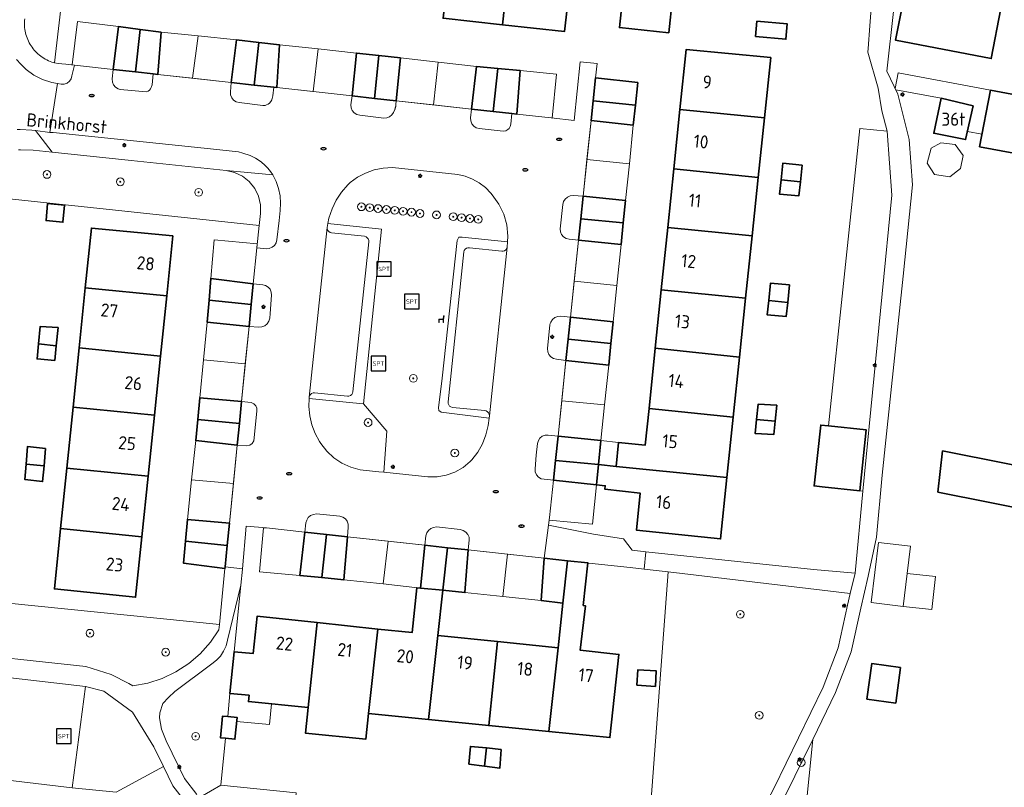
# Model space of a CAD drawing. Header units: metres. Extents: x 152610 to 160096, y 456114 to 462495.
# Tile 438 of 656: x 157599 to 157701, y 460548 to 460627. Entities that reach past the tile are written whole.
import ezdxf
from ezdxf.enums import TextEntityAlignment as Align

# ---------------------------------------------------------------- set-up
doc = ezdxf.new("R2010")
doc.units = ezdxf.units.M
doc.header["$LTSCALE"] = 0.5
doc.layers.get('0').update_dxf_attribs({"linetype": 'CONTINUOUS'})
for name, color, linetype, lineweight in [('B-PV-GR-BEPLANTING_CULTUUR_BODEMBEDEKKER-GV', 251, 'CONTINUOUS', 18), ('B-PV-GR-BEPLANTING_CULTUUR_BOSPLANTSOEN-GV', 251, 'CONTINUOUS', 18), ('B-PV-GR-BEPLANTING_CULTUUR_HEESTERS-GV', 251, 'CONTINUOUS', 18), ('B-PV-GR-BOOM-S', 251, 'CONTINUOUS', 25), ('B-PV-GR-HAAG-GV', 251, 'CONTINUOUS', 13), ('B-PV-IE-MEUBILAIR-S', 251, 'CONTINUOUS', 25), ('B-PV-IE-MEUBILAIR_WEGMEUBILAIR-S', 251, 'CONTINUOUS', 25), ('B-PV-OG-BEBOUWING-GV', 6, 'CONTINUOUS', 35), ('B-PV-OG-BEBOUWING-T18', 1, 'CONTINUOUS', 18), ('B-PV-OG-BEBOUWING_LUIFEL-GV', 251, 'CONTINUOUS', 18), ('B-PV-OG-BEBOUWING_OVERBOUWING-GV', 251, 'CONTINUOUS', 18), ('B-PV-OG-BEBOUWING_SCHUUR-GV', 251, 'CONTINUOUS', 18), ('B-PV-OG-TERREIN_BEGROEID-GV', 251, 'CONTINUOUS', 18), ('B-PV-OG-TOPOGRAFIE-T18', 1, 'CONTINUOUS', 18), ('B-PV-VH-GESLOTENVERHARDING_ASFALT-GV', 251, 'CONTINUOUS', 18), ('B-PV-VH-ONVERHARD_ZAND-GV', 251, 'CONTINUOUS', 18), ('B-PV-VH-OPENVERHARDING_BETONSTRAATSTEEN-GV', 251, 'CONTINUOUS', 18), ('B-PV-VH-OPENVERHARDING_TEGEL-GV', 251, 'CONTINUOUS', 18)]:
    doc.layers.add(name, color=color, linetype=linetype, lineweight=lineweight)
doc.styles.add('NLCS-ISO', font='NLCS-ISO.ttf')
doc.styles.add('NLCS-ISO-M750-T18', font='NLCS-ISO.ttf', dxfattribs={"height": 1.35})

# ---------------------------------------------------------------- blocks, each defined once
blk = doc.blocks.new('SIE-MEUBILAIR_PAAL_LICHTMAST-SO')
for points in [[(-0.62, 0), (-1, 0)], [(-0.71, 0.71), (-0.44, 0.44)], [(0, 1), (0, 0.62)], [(0.44, 0.44), (0.71, 0.71)], [(1, 0), (0.62, 0)], [(-0.71, -0.71), (-0.44, -0.44)], [(0, -0.62), (0, -1)], [(0.44, -0.44), (0.71, -0.71)]]:
    blk.add_lwpolyline(points)
blk.add_circle((0, 0), 0.5)
blk = doc.blocks.new('SIE-MEUBILAIR_PUT_RIOOLPUT-SO')
blk.add_ellipse((0, 0), major_axis=(1.25, 0), ratio=0.54)
at = {"style": 'NLCS-ISO'}
blk.add_text('ri', height=0.75, dxfattribs=at).set_placement((-0.04, 0.07), align=Align.MIDDLE_CENTER)
blk = doc.blocks.new('SIE-WEG_SPEELTOESTEL-SO')
at = {"flags": 128}
blk.add_lwpolyline([(-3.75, -3.75), (3.75, -3.75), (3.75, 3.75), (-3.75, 3.75)], close=True, dxfattribs=at)
at = {"style": 'NLCS-ISO'}
blk.add_text('SPT', height=2.25, dxfattribs=at).set_placement((0, 0), align=Align.MIDDLE_CENTER)
blk = doc.blocks.new('SIE-WEG_ZITBANK-SO')
at = {"color": 0, "linetype": 'ByBlock', "lineweight": 18}
blk.add_lwpolyline([(-0.91, -1.63), (-0.91, -0.2), (1.09, -0.2), (1.09, -1.63), (1.29, -1.63), (1.29, -0.21), (1.54, 1.78), (1.33, 1.78), (1.11, 0), (-1.11, 0), (-1.11, -1.63)], close=True, dxfattribs=at)
blk = doc.blocks.new('SGR-BOOM_GBKN-SO')
at = {"linetype": 'ByBlock', "lineweight": 18}
h = blk.add_hatch(color=0, dxfattribs=at)
h.dxf.hatch_style = 1
edge = h.paths.add_edge_path()
edge.add_arc((0, 0), 0.25, 0, 360)
at = {"color": 0, "linetype": 'ByBlock', "lineweight": 18}
for radius in [2, 0.25]:
    blk.add_circle((0, 0), radius, dxfattribs=at)
at = {"color": 0, "linetype": 'ByBlock', "lineweight": 18, "style": 'NLCS-ISO'}
blk.add_attdef('SOORT', (2.5, 0), '', height=1.5, dxfattribs=at)

msp = doc.modelspace()

# ---------------------------------------------------------------- linework, layer by layer
at = {"layer": 'B-PV-GR-BEPLANTING_CULTUUR_BODEMBEDEKKER-GV', "flags": 128}
for points in [[(157611.393, 460621.884), (157609.086, 460622.139), (157608.981, 460621.159), (157608.996, 460620.84), (157609.112, 460620.544), (157609.316, 460620.299), (157609.588, 460620.133), (157609.796, 460620.086), (157612.515, 460619.82), (157612.699, 460619.918), (157612.806, 460620.003), (157612.915, 460620.134), (157613.002, 460620.275), (157613.085, 460620.551), (157613.206, 460621.684)], [(157623.629, 460620.531), (157621.25, 460620.794), (157621.165, 460619.826), (157621.187, 460619.516), (157621.301, 460619.227), (157621.496, 460618.985), (157621.755, 460618.814), (157622.053, 460618.727), (157624.518, 460618.423), (157624.742, 460618.436), (157624.891, 460618.484), (157625.049, 460618.567), (157625.193, 460618.675), (157625.322, 460618.828), (157625.434, 460619.002), (157625.533, 460619.406), (157625.637, 460620.309)], [(157636.003, 460619.163), (157633.707, 460619.417), (157633.584, 460618.5), (157633.605, 460618.189), (157633.721, 460617.899), (157633.922, 460617.66), (157634.187, 460617.496), (157634.49, 460617.422), (157636.965, 460617.134), (157637.277, 460617.145), (157637.57, 460617.254), (157637.814, 460617.449), (157637.985, 460617.71), (157638.098, 460617.998), (157638.102, 460618.006), (157638.112, 460618.03), (157638.122, 460618.054), (157638.131, 460618.079), (157638.139, 460618.104), (157638.148, 460618.128), (157638.156, 460618.153), (157638.163, 460618.178), (157638.17, 460618.203), (157638.177, 460618.229), (157638.183, 460618.254), (157638.189, 460618.279), (157638.194, 460618.305), (157638.199, 460618.331), (157638.203, 460618.356), (157638.207, 460618.382), (157638.21, 460618.408), (157638.214, 460618.434), (157638.216, 460618.46), (157638.218, 460618.486), (157638.22, 460618.512), (157638.221, 460618.538), (157638.258, 460618.914)], [(157648.241, 460617.808), (157646.014, 460618.055), (157645.921, 460617.156), (157645.933, 460616.842), (157646.044, 460616.549), (157646.241, 460616.306), (157646.506, 460616.139), (157646.81, 460616.064), (157649.291, 460615.772), (157649.557, 460615.823), (157649.747, 460615.945), (157649.886, 460616.066), (157649.994, 460616.247), (157650.079, 460616.516), (157650.172, 460617.594)], [(157657.526, 460609.082), (157656.486, 460609.144), (157656.182, 460609.11), (157655.903, 460608.987), (157655.672, 460608.786), (157655.513, 460608.525), (157655.438, 460608.229), (157655.157, 460605.736), (157655.188, 460605.426), (157655.309, 460605.139), (157655.509, 460604.901), (157655.772, 460604.733), (157656.072, 460604.65), (157657.052, 460604.561), (157657.283, 460606.763)], [(157624.494, 460599.959), (157623.519, 460600.059), (157623.307, 460597.927), (157623.083, 460595.674), (157624.088, 460595.604), (157624.404, 460595.627), (157624.699, 460595.743), (157624.947, 460595.941), (157625.125, 460596.204), (157625.217, 460596.507), (157625.261, 460597.005), (157625.402, 460598.889), (157625.372, 460599.2), (157625.25, 460599.488), (157625.049, 460599.727), (157624.786, 460599.896)], [(157656.219, 460596.613), (157655.219, 460596.707), (157654.905, 460596.691), (157654.612, 460596.578), (157654.37, 460596.379), (157654.201, 460596.114), (157654.125, 460595.98), (157654.107, 460595.841), (157653.856, 460593.377), (157653.881, 460593.064), (157654.003, 460592.774), (157654.208, 460592.536), (157654.478, 460592.374), (157654.784, 460592.303), (157655.752, 460592.155), (157655.982, 460594.355)], [(157622.086, 460585.652), (157621.867, 460583.443), (157622.851, 460583.365), (157623.182, 460583.432), (157623.405, 460583.612), (157623.561, 460583.877), (157623.626, 460584.192), (157623.902, 460586.956), (157623.87, 460587.245), (157623.785, 460587.487), (157623.589, 460587.68), (157623.308, 460587.84), (157622.312, 460587.926)], [(157633.77, 460587.797), (157629.293, 460588.256), (157629.254, 460587.418), (157629.34, 460586.468), (157629.552, 460585.538), (157629.888, 460584.646), (157630.341, 460583.806), (157630.488, 460583.603), (157631.093, 460582.807), (157631.82, 460582.122), (157632.651, 460581.567), (157633.562, 460581.156), (157634.528, 460580.901), (157636.475, 460580.694), (157636.962, 460580.644), (157637.279, 460584.866), (157634.899, 460587.681)], [(157654.934, 460584.366), (157653.909, 460584.478), (157653.602, 460584.461), (157653.315, 460584.351), (157653.076, 460584.159), (157652.907, 460583.902), (157652.825, 460583.606), (157652.695, 460582.415), (157652.572, 460580.991), (157652.591, 460580.672), (157652.712, 460580.377), (157652.922, 460580.137), (157653.198, 460579.978), (157653.511, 460579.916), (157654.457, 460579.818), (157654.672, 460581.866)], [(157632.46, 460576.123), (157630.035, 460576.357), (157629.721, 460576.3), (157629.433, 460576.183), (157629.193, 460575.984), (157629.025, 460575.722), (157628.943, 460575.421), (157628.85, 460574.471), (157631.055, 460574.232), (157633.219, 460573.997), (157633.319, 460575.001), (157633.309, 460575.313), (157633.204, 460575.606), (157633.015, 460575.854), (157632.759, 460576.032)], [(157644.864, 460574.734), (157642.422, 460575.013), (157642.106, 460574.953), (157641.815, 460574.843), (157641.572, 460574.649), (157641.4, 460574.39), (157641.315, 460574.09), (157641.22, 460573.126), (157643.534, 460572.875), (157645.68, 460572.642), (157645.79, 460573.631), (157645.767, 460573.948), (157645.647, 460574.243), (157645.442, 460574.487), (157645.173, 460574.656)]]:
    msp.add_lwpolyline(points, close=True, dxfattribs=at)
at = {"layer": 'B-PV-GR-BEPLANTING_CULTUUR_BOSPLANTSOEN-GV', "flags": 128}
for points in [[(157688.853, 460615.792), (157686.055, 460616.067), (157682.834, 460585.419), (157686.71, 460585.001), (157686.035, 460578.738), (157686.373, 460578.701), (157689.339, 460609.191)], [(157685.056, 460568.148), (157666.289, 460570.382), (157664.251, 460543.304), (157674.167, 460542.378), (157677.179, 460548.068), (157682.257, 460558.51), (157683.798, 460562.564), (157684.775, 460566.951)], [(157594.867, 460567.486), (157592.878, 460567.686), (157592.07, 460567.402), (157591.561, 460562.23), (157606.27, 460560.643), (157608.873, 460559.826), (157610.683, 460558.884), (157611.092, 460558.659), (157612.638, 460558.93), (157614.134, 460559.404), (157615.552, 460560.075), (157616.869, 460560.929), (157618.059, 460561.951), (157619.102, 460563.124), (157619.979, 460564.425), (157620.031, 460564.951)], [(157678.595, 460527.253), (157681.191, 460553.118), (157678.427, 460547.435), (157673.538, 460538.198), (157672.398, 460537.341), (157671.626, 460536.135), (157671.433, 460535.573), (157671.238, 460534.815), (157670.754, 460529.015), (157670.994, 460528.14), (157672.204, 460527.063), (157678.435, 460526.238)], [(157614.269, 460550.325), (157609.369, 460547.689), (157604.847, 460548.135), (157584.903, 460550.509), (157575.13, 460551.37), (157571.963, 460544.792), (157574.117, 460544.564), (157618.729, 460540.178), (157619.155, 460544.283), (157625.274, 460542.741), (157624.937, 460539.568), (157639.698, 460538.116), (157640.002, 460540.303), (157633.141, 460541.94), (157620.809, 460544.229), (157618.137, 460545.282), (157616.683, 460546.478), (157615.231, 460548.351)], [(157627.637, 460544.386), (157627.95, 460547.632), (157620.172, 460548.397), (157618.054, 460547.163), (157618.856, 460546.503), (157621.197, 460545.581)]]:
    msp.add_lwpolyline(points, close=True, dxfattribs=at)
msp.add_lwpolyline([(157618.054, 460547.163), (157620.172, 460548.397), (157620.656, 460553.234), (157620.129, 460553.286), (157620.352, 460555.533), (157620.881, 460555.48), (157621.118, 460557.848), (157621.548, 460562.149), (157621.69, 460563.565), (157622.234, 460569.005), (157620.87, 460563.355), (157620.714, 460562.771), (157620.466, 460562.219), (157620.131, 460561.714), (157619.719, 460561.271), (157619.241, 460560.901), (157615.425, 460558.042), (157614.77, 460557.433), (157614.184, 460556.834), (157613.897, 460555.845), (157613.839, 460555.335), (157614.054, 460554.163), (157614.536, 460552.975), (157616.426, 460549.095), (157617.693, 460547.46)], dxfattribs=at)
at = {"layer": 'B-PV-GR-BEPLANTING_CULTUUR_HEESTERS-GV', "flags": 128}
msp.add_lwpolyline([(157599.961, 460627.366), (157599.943, 460627.184), (157599.933, 460627.001), (157599.931, 460626.818), (157599.937, 460626.635), (157599.95, 460626.452), (157599.972, 460626.27), (157600.002, 460626.09), (157600.04, 460625.911), (157600.085, 460625.733), (157600.139, 460625.558), (157600.199, 460625.385), (157600.268, 460625.215), (157600.343, 460625.048), (157600.426, 460624.885), (157600.516, 460624.725), (157600.613, 460624.57), (157600.716, 460624.419), (157600.826, 460624.272), (157600.942, 460624.131), (157601.065, 460623.994), (157601.193, 460623.863), (157601.327, 460623.738), (157601.466, 460623.619), (157601.61, 460623.506), (157601.759, 460623.4), (157601.913, 460623.3), (157602.07, 460623.207), (157602.232, 460623.12), (157602.397, 460623.041), (157602.565, 460622.969), (157602.737, 460622.905), (157602.911, 460622.848), (157603.046, 460622.81), (157603.684, 460628.429)], dxfattribs=at)
at = {"layer": 'B-PV-GR-HAAG-GV', "flags": 128}
for points in [[(157636.755, 460605.693), (157631.208, 460606.27), (157631.123, 460605.861), (157631.145, 460605.703), (157631.209, 460605.558), (157631.309, 460605.435), (157631.44, 460605.345), (157631.59, 460605.293), (157635, 460604.962), (157635.148, 460604.904), (157635.274, 460604.806), (157635.367, 460604.676), (157635.419, 460604.525), (157635.426, 460604.365), (157633.798, 460588.939), (157633.754, 460588.784), (157633.664, 460588.649), (157633.538, 460588.548), (157633.387, 460588.49), (157633.225, 460588.481), (157629.838, 460588.837), (157629.68, 460588.827), (157629.533, 460588.767), (157629.412, 460588.663), (157629.331, 460588.526), (157629.298, 460588.371), (157629.293, 460588.256), (157633.77, 460587.797), (157634.899, 460587.681)], [(157645.058, 460604.867), (157644.72, 460604.876), (157644.552, 460604.535), (157642.985, 460590.35), (157642.629, 460587.267), (157642.653, 460587.021), (157642.878, 460586.845), (157647.832, 460586.23), (157647.856, 460586.457), (157647.835, 460586.613), (157647.769, 460586.757), (157647.665, 460586.875), (157647.53, 460586.957), (157647.377, 460586.997), (157644.043, 460587.331), (157643.892, 460587.372), (157643.761, 460587.459), (157643.663, 460587.582), (157643.608, 460587.728), (157643.6, 460587.885), (157645.221, 460603.335), (157645.271, 460603.488), (157645.364, 460603.618), (157645.493, 460603.715), (157645.644, 460603.768), (157645.805, 460603.773), (157649.126, 460603.407), (157649.277, 460603.416), (157649.419, 460603.468), (157649.54, 460603.558), (157649.629, 460603.68), (157649.679, 460603.823), (157649.72, 460604.37)]]:
    msp.add_lwpolyline(points, close=True, dxfattribs=at)
at = {"layer": 'B-PV-OG-BEBOUWING-GV', "flags": 128}
for points in [[(157650.14, 460635.295), (157644.028, 460635.96), (157643.084, 460627.415), (157649.212, 460626.751)], [(157656.539, 460634.599), (157650.14, 460635.295), (157649.212, 460626.751), (157655.617, 460626.058), (157655.873, 460628.429)], [(157700.051, 460629.596), (157690.929, 460631.356), (157690.888, 460631.141), (157690.368, 460628.429), (157689.74, 460625.15), (157699.601, 460623.26), (157700.591, 460628.429), (157700.829, 460629.67), (157700.089, 460629.791)], [(157666.363, 460625.917), (157666.739, 460629.504), (157661.645, 460630.038), (157661.269, 460626.45)], [(157611.861, 460626.253), (157609.616, 460626.547), (157609.086, 460622.139), (157611.393, 460621.884)], [(157675.444, 460627.112), (157675.298, 460625.537), (157678.426, 460625.247), (157678.572, 460626.822)], [(157611.393, 460621.884), (157613.206, 460621.684), (157613.694, 460621.63), (157614.009, 460625.972), (157611.861, 460626.253)], [(157624.105, 460624.928), (157621.78, 460625.19), (157621.25, 460620.794), (157623.629, 460620.531)], [(157625.939, 460620.276), (157626.222, 460624.69), (157624.105, 460624.928), (157623.629, 460620.531), (157625.637, 460620.309)], [(157636.459, 460623.569), (157634.156, 460623.822), (157633.707, 460619.417), (157636.003, 460619.163)], [(157638.698, 460623.322), (157636.459, 460623.569), (157636.003, 460619.163), (157638.258, 460618.914)], [(157676.857, 460623.38), (157668.145, 460624.187), (157667.506, 460618.014), (157676.208, 460617.15)], [(157648.722, 460622.241), (157646.532, 460622.441), (157646.014, 460618.055), (157648.241, 460617.808)], [(157650.691, 460617.537), (157651.049, 460622.029), (157648.722, 460622.241), (157648.241, 460617.808), (157650.172, 460617.594)], [(157663.149, 460620.804), (157658.801, 460621.26), (157658.554, 460618.904), (157662.91, 460618.471)], [(157706.651, 460618.676), (157699.507, 460620.002), (157698.393, 460614.177), (157705.457, 460612.846)], [(157662.91, 460618.471), (157658.554, 460618.904), (157658.341, 460616.865), (157662.698, 460616.409)], [(157697.742, 460618.399), (157694.435, 460619.165), (157693.668, 460615.559), (157696.95, 460614.918)], [(157676.208, 460617.15), (157667.506, 460618.014), (157666.875, 460611.918), (157675.57, 460611.014)], [(157680.103, 460612.288), (157678.105, 460612.481), (157677.931, 460610.768), (157679.921, 460610.562)], [(157675.57, 460611.014), (157666.875, 460611.918), (157666.248, 460605.86), (157674.942, 460604.985)], [(157679.921, 460610.562), (157677.931, 460610.768), (157677.78, 460609.291), (157679.77, 460609.136)], [(157661.899, 460608.625), (157657.526, 460609.082), (157657.283, 460606.763), (157661.663, 460606.322)], [(157602.321, 460608.314), (157602.157, 460606.566), (157603.894, 460606.402), (157604.058, 460608.15)], [(157661.663, 460606.322), (157657.283, 460606.763), (157657.052, 460604.561), (157661.435, 460604.102)], [(157615.244, 460605.014), (157606.836, 460605.792), (157606.204, 460599.644), (157614.601, 460598.801)], [(157674.942, 460604.985), (157666.248, 460605.86), (157665.584, 460599.444), (157674.275, 460598.578)], [(157623.519, 460600.059), (157619.132, 460600.608), (157618.957, 460598.364), (157623.307, 460597.927)], [(157678.798, 460599.94), (157676.846, 460600.137), (157676.663, 460598.34), (157678.609, 460598.146)], [(157614.601, 460598.801), (157606.204, 460599.644), (157605.567, 460593.445), (157613.959, 460592.606)], [(157674.275, 460598.578), (157665.584, 460599.444), (157664.96, 460593.417), (157673.643, 460592.51)], [(157623.307, 460597.927), (157618.957, 460598.364), (157618.78, 460596.09), (157623.083, 460595.674)], [(157678.609, 460598.146), (157676.663, 460598.34), (157676.511, 460596.85), (157678.456, 460596.697)], [(157660.619, 460596.152), (157656.219, 460596.613), (157655.982, 460594.355), (157660.387, 460593.895)], [(157603.413, 460595.553), (157601.536, 460595.642), (157601.372, 460593.865), (157603.215, 460593.68)], [(157603.215, 460593.68), (157601.372, 460593.865), (157601.228, 460592.313), (157603.055, 460592.161)], [(157660.387, 460593.895), (157655.982, 460594.355), (157655.752, 460592.155), (157660.161, 460591.692)], [(157613.959, 460592.606), (157605.567, 460593.445), (157604.941, 460587.352), (157613.329, 460586.521)], [(157673.643, 460592.51), (157664.96, 460593.417), (157664.317, 460587.198), (157673, 460586.328)], [(157622.312, 460587.926), (157617.995, 460588.318), (157617.791, 460586.078), (157622.086, 460585.652)], [(157613.329, 460586.521), (157604.941, 460587.352), (157604.295, 460581.065), (157612.678, 460580.238)], [(157672.353, 460580.11), (157673, 460586.328), (157664.317, 460587.198), (157663.928, 460583.447), (157661.174, 460583.721), (157660.919, 460581.246), (157663.672, 460580.972)], [(157677.49, 460587.569), (157675.574, 460587.674), (157675.412, 460586.087), (157677.314, 460585.896)], [(157622.086, 460585.652), (157617.791, 460586.078), (157617.593, 460583.913), (157621.867, 460583.443)], [(157677.314, 460585.896), (157675.412, 460586.087), (157675.263, 460584.626), (157677.169, 460584.525)], [(157682.175, 460579.155), (157686.035, 460578.738), (157686.71, 460585.001), (157682.834, 460585.419), (157682.014, 460585.508), (157681.339, 460579.245)], [(157659.361, 460583.901), (157654.934, 460584.366), (157654.672, 460581.866), (157659.106, 460581.426)], [(157602.102, 460583.074), (157600.25, 460583.301), (157600.106, 460581.478), (157601.947, 460581.296)], [(157708.199, 460580.151), (157694.578, 460582.849), (157694.091, 460578.606), (157704.811, 460576.478), (157707.366, 460575.971), (157707.703, 460577.702), (157707.785, 460578.074)], [(157659.106, 460581.426), (157654.672, 460581.866), (157654.457, 460579.818), (157658.893, 460579.352)], [(157601.947, 460581.296), (157600.106, 460581.478), (157599.98, 460579.885), (157601.807, 460579.683)], [(157612.678, 460580.238), (157604.295, 460581.065), (157603.657, 460574.86), (157612.032, 460573.998)], [(157663.672, 460580.972), (157660.919, 460581.246), (157659.106, 460581.426), (157658.893, 460579.352), (157659.805, 460579.26), (157659.765, 460578.886), (157663.414, 460578.478), (157663.021, 460574.681), (157671.694, 460573.783), (157672.353, 460580.11)], [(157621.07, 460575.413), (157616.735, 460575.79), (157616.535, 460573.535), (157620.839, 460573.092)], [(157612.032, 460573.998), (157603.657, 460574.86), (157603.016, 460568.619), (157611.387, 460567.766)], [(157620.839, 460573.092), (157616.535, 460573.535), (157616.334, 460571.272), (157620.603, 460570.725), (157620.619, 460570.884)], [(157631.055, 460574.232), (157628.85, 460574.471), (157628.32, 460569.996), (157630.585, 460569.786)], [(157633.219, 460573.997), (157631.055, 460574.232), (157630.585, 460569.786), (157632.863, 460569.575)], [(157643.534, 460572.875), (157641.22, 460573.126), (157640.775, 460568.714), (157643.054, 460568.485)], [(157645.68, 460572.642), (157643.534, 460572.875), (157643.054, 460568.485), (157645.332, 460568.256)], [(157655.918, 460571.53), (157653.523, 460571.79), (157653.194, 460567.444), (157655.443, 460567.172)], [(157654.939, 460562.541), (157654.002, 460553.935), (157660.28, 460553.31), (157661.207, 460561.882), (157657.228, 460562.3), (157657.762, 460566.893), (157657.543, 460566.918), (157658.021, 460571.301), (157655.918, 460571.53), (157655.443, 460567.172)], [(157643.054, 460568.485), (157640.775, 460568.714), (157640.377, 460568.754), (157639.89, 460564.124), (157636.359, 460564.495), (157635.403, 460555.786), (157641.6, 460555.169), (157642.547, 460563.844)], [(157623.08, 460557.676), (157623.013, 460557.019), (157629.171, 460556.406), (157630.096, 460565.153), (157623.914, 460565.803), (157623.521, 460561.976), (157621.548, 460562.149), (157621.118, 460557.848)], [(157635.403, 460555.786), (157636.359, 460564.495), (157630.096, 460565.153), (157629.171, 460556.406), (157628.893, 460553.774), (157635.125, 460553.154)], [(157648.683, 460563.199), (157642.547, 460563.844), (157641.6, 460555.169), (157647.793, 460554.553)], [(157654.939, 460562.541), (157648.683, 460563.199), (157647.793, 460554.553), (157654.002, 460553.935)], [(157690.253, 460560.528), (157687.281, 460560.937), (157686.777, 460557.271), (157689.749, 460556.863)], [(157663.072, 460558.707), (157664.967, 460558.59), (157665.065, 460560.181), (157663.17, 460560.299)], [(157620.881, 460555.48), (157620.352, 460555.533), (157620.129, 460553.286), (157620.656, 460553.234), (157621.623, 460553.138), (157621.846, 460555.384)], [(157647.555, 460552.24), (157645.91, 460552.404), (157645.745, 460550.577), (157647.362, 460550.357)], [(157649.089, 460552.087), (157647.555, 460552.24), (157647.362, 460550.357), (157648.926, 460550.145)]]:
    msp.add_lwpolyline(points, close=True, dxfattribs=at)
at = {"layer": 'B-PV-OG-BEBOUWING_LUIFEL-GV', "flags": 128}
msp.add_lwpolyline([(157659.106, 460581.426), (157660.919, 460581.246), (157661.174, 460583.721), (157659.361, 460583.901)], close=True, dxfattribs=at)
at = {"layer": 'B-PV-OG-BEBOUWING_OVERBOUWING-GV', "flags": 128}
for points in [[(157609.616, 460626.547), (157605.388, 460627.064), (157604.843, 460622.6), (157605.077, 460622.574), (157609.086, 460622.139)], [(157617.249, 460621.237), (157617.853, 460625.585), (157614.009, 460625.972), (157613.694, 460621.63)], [(157621.78, 460625.19), (157617.853, 460625.585), (157617.249, 460621.237), (157621.25, 460620.794)], [(157629.697, 460619.86), (157630.224, 460624.252), (157626.222, 460624.69), (157625.939, 460620.276)], [(157634.156, 460623.822), (157630.224, 460624.252), (157629.697, 460619.86), (157633.707, 460619.417)], [(157642.11, 460618.487), (157642.59, 460622.884), (157638.698, 460623.322), (157638.258, 460618.914)], [(157646.532, 460622.441), (157642.59, 460622.884), (157642.11, 460618.487), (157646.014, 460618.055)], [(157654.784, 460621.646), (157651.049, 460622.029), (157650.691, 460617.537), (157654.214, 460617.146), (157654.322, 460617.134)], [(157657.922, 460612.859), (157662.287, 460612.4), (157662.698, 460616.409), (157658.341, 460616.865)], [(157662.287, 460612.4), (157657.922, 460612.859), (157657.526, 460609.082), (157661.899, 460608.625)], [(157623.922, 460604.178), (157619.483, 460604.571), (157619.132, 460600.608), (157623.519, 460600.059), (157623.876, 460603.767)], [(157656.609, 460600.336), (157661.004, 460599.899), (157661.435, 460604.102), (157657.052, 460604.561)], [(157661.004, 460599.899), (157656.609, 460600.336), (157656.219, 460596.613), (157660.619, 460596.152)], [(157618.388, 460592.209), (157622.7, 460591.823), (157623.083, 460595.674), (157618.78, 460596.09)], [(157622.7, 460591.823), (157618.388, 460592.209), (157617.995, 460588.318), (157622.312, 460587.926)], [(157655.315, 460587.998), (157659.741, 460587.605), (157660.161, 460591.692), (157655.752, 460592.155)], [(157659.741, 460587.605), (157655.315, 460587.998), (157654.934, 460584.366), (157659.361, 460583.901)], [(157617.164, 460579.855), (157621.474, 460579.488), (157621.867, 460583.443), (157617.593, 460583.913)], [(157621.474, 460579.488), (157617.164, 460579.855), (157616.735, 460575.79), (157621.07, 460575.413)], [(157658.893, 460579.352), (157654.457, 460579.818), (157654.055, 460575.991), (157654.021, 460575.72), (157658.498, 460575.285)], [(157624.872, 460574.904), (157624.582, 460574.932), (157624.149, 460570.394), (157628.32, 460569.996), (157628.85, 460574.471)], [(157636.901, 460569.136), (157637.416, 460573.54), (157633.219, 460573.997), (157632.863, 460569.575)], [(157641.22, 460573.126), (157637.416, 460573.54), (157636.901, 460569.136), (157640.775, 460568.714)], [(157649.229, 460567.854), (157649.738, 460572.201), (157645.68, 460572.642), (157645.332, 460568.256)], [(157653.523, 460571.79), (157649.738, 460572.201), (157649.229, 460567.854), (157653.194, 460567.444)], [(157693.855, 460569.895), (157690.938, 460570.221), (157690.524, 460566.823), (157693.475, 460566.494)], [(157623.08, 460557.676), (157621.118, 460557.848), (157620.881, 460555.48), (157621.846, 460555.384), (157621.805, 460554.968), (157625.177, 460554.644), (157625.382, 460556.783), (157623.013, 460557.019)]]:
    msp.add_lwpolyline(points, close=True, dxfattribs=at)
at = {"layer": 'B-PV-OG-BEBOUWING_SCHUUR-GV', "flags": 128}
for points in [[(157699.507, 460620.002), (157689.993, 460621.802), (157689.69, 460620.187), (157689.763, 460620.035), (157694.435, 460619.165), (157697.742, 460618.399), (157697.141, 460615.76), (157698.641, 460615.474)], [(157695.87, 460614.397), (157694.412, 460614.596), (157693.415, 460614.031), (157692.982, 460612.478), (157693.759, 460611.326), (157695.319, 460611.073), (157696.439, 460611.92), (157696.709, 460613.285)], [(157690.524, 460566.823), (157690.938, 460570.221), (157691.277, 460573.013), (157687.978, 460573.415), (157687.224, 460567.224)]]:
    msp.add_lwpolyline(points, close=True, dxfattribs=at)
at = {"layer": 'B-PV-OG-TERREIN_BEGROEID-GV', "flags": 128}
msp.add_lwpolyline([(157597.052, 460608.939), (157624.133, 460606.063), (157624.272, 460607.305), (157624.265, 460608.202), (157624.059, 460609.076), (157623.665, 460609.882), (157623.102, 460610.582), (157622.399, 460611.139), (157621.589, 460611.526), (157620.714, 460611.725), (157610.93, 460612.771), (157602.788, 460613.615), (157600.815, 460613.82), (157599.54, 460613.845), (157599.327, 460613.846)], dxfattribs=at)
for points in [[(157644.596, 460611.312), (157637.856, 460612.038), (157636.915, 460611.978), (157635.991, 460611.787), (157635.103, 460611.47), (157634.267, 460611.032), (157633.5, 460610.483), (157633.439, 460610.423), (157633.264, 460610.261), (157632.623, 460609.501), (157632.081, 460608.668), (157631.647, 460607.774), (157631.325, 460606.834), (157631.208, 460606.27), (157636.755, 460605.693), (157634.899, 460587.681), (157637.279, 460584.866), (157636.962, 460580.644), (157641.506, 460580.18), (157642.466, 460580.175), (157643.411, 460580.339), (157644.313, 460580.666), (157645.144, 460581.148), (157645.877, 460581.767), (157646.058, 460581.913), (157646.657, 460582.708), (157647.144, 460583.576), (157647.51, 460584.501), (157647.749, 460585.467), (157647.832, 460586.23), (157642.878, 460586.845), (157642.653, 460587.021), (157642.629, 460587.267), (157642.985, 460590.35), (157644.552, 460604.535), (157644.72, 460604.876), (157645.058, 460604.867), (157649.72, 460604.37), (157649.766, 460604.975), (157649.651, 460606.125), (157649.338, 460607.237), (157648.836, 460608.278), (157648.162, 460609.216), (157648.011, 460609.398), (157647.45, 460609.966), (157646.815, 460610.45), (157646.118, 460610.84), (157645.374, 460611.129)], [(157608.109, 460558.089), (157606.221, 460558.585), (157604.847, 460548.135), (157609.369, 460547.689), (157614.269, 460550.325), (157613.277, 460552.362), (157611.067, 460555.928)]]:
    msp.add_lwpolyline(points, close=True, dxfattribs=at)
at = {"layer": 'B-PV-VH-GESLOTENVERHARDING_ASFALT-GV', "flags": 128}
msp.add_lwpolyline([(157599.173, 460615.954), (157599.502, 460615.967), (157600.709, 460615.877), (157601.053, 460615.835), (157602.549, 460615.653), (157603.331, 460620.68), (157602.739, 460620.782), (157601.792, 460621.098), (157600.905, 460621.554), (157600.098, 460622.14), (157599.559, 460622.673), (157599.112, 460623.159)], dxfattribs=at)
for points in [[(157653.954, 460575.192), (157654.055, 460575.991), (157654.457, 460579.818), (157653.511, 460579.916), (157653.198, 460579.978), (157652.922, 460580.137), (157652.712, 460580.377), (157652.591, 460580.672), (157652.572, 460580.991), (157652.695, 460582.415), (157652.825, 460583.606), (157652.907, 460583.902), (157653.076, 460584.159), (157653.315, 460584.351), (157653.602, 460584.461), (157653.909, 460584.478), (157654.934, 460584.366), (157655.752, 460592.155), (157654.784, 460592.303), (157654.478, 460592.374), (157654.208, 460592.536), (157654.003, 460592.774), (157653.881, 460593.064), (157653.856, 460593.377), (157654.107, 460595.841), (157654.125, 460595.98), (157654.201, 460596.114), (157654.37, 460596.379), (157654.612, 460596.578), (157654.905, 460596.691), (157655.219, 460596.707), (157656.219, 460596.613), (157657.052, 460604.561), (157656.072, 460604.65), (157655.772, 460604.733), (157655.509, 460604.901), (157655.309, 460605.139), (157655.188, 460605.426), (157655.157, 460605.736), (157655.438, 460608.229), (157655.513, 460608.525), (157655.672, 460608.786), (157655.903, 460608.987), (157656.182, 460609.11), (157656.486, 460609.144), (157657.526, 460609.082), (157658.341, 460616.865), (157658.554, 460618.904), (157658.801, 460621.26), (157658.957, 460622.752), (157657.231, 460622.933), (157656.591, 460616.882), (157654.214, 460617.146), (157650.691, 460617.537), (157650.172, 460617.594), (157650.079, 460616.516), (157649.994, 460616.247), (157649.886, 460616.066), (157649.747, 460615.945), (157649.557, 460615.823), (157649.291, 460615.772), (157646.81, 460616.064), (157646.506, 460616.139), (157646.241, 460616.306), (157646.044, 460616.549), (157645.933, 460616.842), (157645.921, 460617.156), (157646.014, 460618.055), (157638.258, 460618.914), (157638.221, 460618.538), (157638.22, 460618.512), (157638.218, 460618.486), (157638.216, 460618.46), (157638.214, 460618.434), (157638.21, 460618.408), (157638.207, 460618.382), (157638.203, 460618.356), (157638.199, 460618.331), (157638.194, 460618.305), (157638.189, 460618.279), (157638.183, 460618.254), (157638.177, 460618.229), (157638.17, 460618.203), (157638.163, 460618.178), (157638.156, 460618.153), (157638.148, 460618.128), (157638.139, 460618.104), (157638.131, 460618.079), (157638.122, 460618.054), (157638.112, 460618.03), (157638.102, 460618.006), (157638.098, 460617.998), (157637.985, 460617.71), (157637.814, 460617.449), (157637.57, 460617.254), (157637.277, 460617.145), (157636.965, 460617.134), (157634.49, 460617.422), (157634.187, 460617.496), (157633.922, 460617.66), (157633.721, 460617.899), (157633.605, 460618.189), (157633.584, 460618.5), (157633.707, 460619.417), (157625.939, 460620.276), (157625.637, 460620.309), (157625.533, 460619.406), (157625.434, 460619.002), (157625.322, 460618.828), (157625.193, 460618.675), (157625.049, 460618.567), (157624.891, 460618.484), (157624.742, 460618.436), (157624.518, 460618.423), (157622.053, 460618.727), (157621.755, 460618.814), (157621.496, 460618.985), (157621.301, 460619.227), (157621.187, 460619.516), (157621.165, 460619.826), (157621.25, 460620.794), (157613.694, 460621.63), (157613.206, 460621.684), (157613.085, 460620.551), (157613.002, 460620.275), (157612.915, 460620.134), (157612.806, 460620.003), (157612.699, 460619.918), (157612.515, 460619.82), (157609.796, 460620.086), (157609.588, 460620.133), (157609.316, 460620.299), (157609.112, 460620.544), (157608.996, 460620.84), (157608.981, 460621.159), (157609.086, 460622.139), (157605.077, 460622.574), (157604.826, 460621.472), (157604.737, 460621.177), (157604.563, 460620.922), (157604.319, 460620.733), (157604.03, 460620.627), (157603.722, 460620.613), (157603.331, 460620.68), (157602.549, 460615.653), (157602.588, 460615.649), (157602.875, 460615.629), (157618.441, 460614.039), (157621.986, 460613.641), (157622.44, 460613.507), (157623.188, 460613.269), (157623.475, 460613.146), (157623.753, 460613.004), (157624.021, 460612.845), (157624.371, 460612.58), (157624.7, 460612.29), (157625.006, 460611.976), (157625.288, 460611.639), (157625.544, 460611.283), (157625.883, 460610.602), (157626.13, 460609.882), (157626.281, 460609.136), (157626.333, 460608.376), (157626.285, 460607.617), (157626.183, 460606.582), (157625.96, 460604.584), (157625.869, 460604.282), (157625.695, 460604.019), (157625.453, 460603.817), (157625.162, 460603.693), (157624.849, 460603.658), (157624.216, 460603.728), (157623.876, 460603.767), (157623.519, 460600.059), (157624.494, 460599.959), (157624.786, 460599.896), (157625.049, 460599.727), (157625.25, 460599.488), (157625.372, 460599.2), (157625.402, 460598.889), (157625.261, 460597.005), (157625.217, 460596.507), (157625.125, 460596.204), (157624.947, 460595.941), (157624.699, 460595.743), (157624.404, 460595.627), (157624.088, 460595.604), (157623.083, 460595.674), (157622.312, 460587.926), (157623.308, 460587.84), (157623.589, 460587.68), (157623.785, 460587.487), (157623.87, 460587.245), (157623.902, 460586.956), (157623.626, 460584.192), (157623.561, 460583.877), (157623.405, 460583.612), (157623.182, 460583.432), (157622.851, 460583.365), (157621.867, 460583.443), (157621.07, 460575.413), (157620.839, 460573.092), (157620.619, 460570.884), (157622.404, 460570.703), (157622.785, 460575.104), (157624.872, 460574.904), (157628.85, 460574.471), (157628.943, 460575.421), (157629.025, 460575.722), (157629.193, 460575.984), (157629.433, 460576.183), (157629.721, 460576.3), (157630.035, 460576.357), (157632.46, 460576.123), (157632.759, 460576.032), (157633.015, 460575.854), (157633.204, 460575.606), (157633.309, 460575.313), (157633.319, 460575.001), (157633.219, 460573.997), (157641.22, 460573.126), (157641.315, 460574.09), (157641.4, 460574.39), (157641.572, 460574.649), (157641.815, 460574.843), (157642.106, 460574.953), (157642.422, 460575.013), (157644.864, 460574.734), (157645.173, 460574.656), (157645.442, 460574.487), (157645.647, 460574.243), (157645.767, 460573.948), (157645.79, 460573.631), (157645.68, 460572.642), (157653.523, 460571.79)], [(157631.123, 460605.861), (157631.208, 460606.27), (157631.325, 460606.834), (157631.647, 460607.774), (157632.081, 460608.668), (157632.623, 460609.501), (157633.264, 460610.261), (157633.439, 460610.423), (157633.5, 460610.483), (157634.267, 460611.032), (157635.103, 460611.47), (157635.991, 460611.787), (157636.915, 460611.978), (157637.856, 460612.038), (157644.596, 460611.312), (157645.374, 460611.129), (157646.118, 460610.84), (157646.815, 460610.45), (157647.45, 460609.966), (157648.011, 460609.398), (157648.162, 460609.216), (157648.836, 460608.278), (157649.338, 460607.237), (157649.651, 460606.125), (157649.766, 460604.975), (157649.72, 460604.37), (157649.679, 460603.823), (157647.856, 460586.457), (157647.832, 460586.23), (157647.749, 460585.467), (157647.51, 460584.501), (157647.144, 460583.576), (157646.657, 460582.708), (157646.058, 460581.913), (157645.877, 460581.767), (157645.144, 460581.148), (157644.313, 460580.666), (157643.411, 460580.339), (157642.466, 460580.175), (157641.506, 460580.18), (157636.962, 460580.644), (157636.475, 460580.694), (157634.528, 460580.901), (157633.562, 460581.156), (157632.651, 460581.567), (157631.82, 460582.122), (157631.093, 460582.807), (157630.488, 460583.603), (157630.341, 460583.806), (157629.888, 460584.646), (157629.552, 460585.538), (157629.34, 460586.468), (157629.254, 460587.418), (157629.293, 460588.256), (157629.298, 460588.371)], [(157606.221, 460558.585), (157586.017, 460560.892), (157584.903, 460550.509), (157604.847, 460548.135)]]:
    msp.add_lwpolyline(points, close=True, dxfattribs=at)
at = {"layer": 'B-PV-VH-ONVERHARD_ZAND-GV', "flags": 128}
for points in [[(157636.755, 460605.693), (157631.208, 460606.27), (157631.123, 460605.861), (157631.145, 460605.703), (157631.209, 460605.558), (157631.309, 460605.435), (157631.44, 460605.345), (157631.59, 460605.293), (157635, 460604.962), (157635.148, 460604.904), (157635.274, 460604.806), (157635.367, 460604.676), (157635.419, 460604.525), (157635.426, 460604.365), (157633.798, 460588.939), (157633.754, 460588.784), (157633.664, 460588.649), (157633.538, 460588.548), (157633.387, 460588.49), (157633.225, 460588.481), (157629.838, 460588.837), (157629.68, 460588.827), (157629.533, 460588.767), (157629.412, 460588.663), (157629.331, 460588.526), (157629.298, 460588.371), (157629.293, 460588.256), (157633.77, 460587.797), (157634.899, 460587.681)], [(157645.058, 460604.867), (157644.72, 460604.876), (157644.552, 460604.535), (157642.985, 460590.35), (157642.629, 460587.267), (157642.653, 460587.021), (157642.878, 460586.845), (157647.832, 460586.23), (157647.856, 460586.457), (157647.835, 460586.613), (157647.769, 460586.757), (157647.665, 460586.875), (157647.53, 460586.957), (157647.377, 460586.997), (157644.043, 460587.331), (157643.892, 460587.372), (157643.761, 460587.459), (157643.663, 460587.582), (157643.608, 460587.728), (157643.6, 460587.885), (157645.221, 460603.335), (157645.271, 460603.488), (157645.364, 460603.618), (157645.493, 460603.715), (157645.644, 460603.768), (157645.805, 460603.773), (157649.126, 460603.407), (157649.277, 460603.416), (157649.419, 460603.468), (157649.54, 460603.558), (157649.629, 460603.68), (157649.679, 460603.823), (157649.72, 460604.37)]]:
    msp.add_lwpolyline(points, close=True, dxfattribs=at)
at = {"layer": 'B-PV-VH-OPENVERHARDING_BETONSTRAATSTEEN-GV', "flags": 128}
for points in [[(157601.053, 460615.835), (157602.788, 460613.615), (157610.93, 460612.771), (157620.714, 460611.725), (157625.544, 460611.283), (157625.288, 460611.639), (157625.006, 460611.976), (157624.7, 460612.29), (157624.371, 460612.58), (157624.021, 460612.845), (157623.753, 460613.004), (157623.475, 460613.146), (157623.188, 460613.269), (157622.44, 460613.507), (157621.986, 460613.641), (157618.441, 460614.039), (157602.875, 460615.629), (157602.588, 460615.649), (157602.549, 460615.653)], [(157631.145, 460605.703), (157631.123, 460605.861), (157629.298, 460588.371), (157629.331, 460588.526), (157629.412, 460588.663), (157629.533, 460588.767), (157629.68, 460588.827), (157629.838, 460588.837), (157633.225, 460588.481), (157633.387, 460588.49), (157633.538, 460588.548), (157633.664, 460588.649), (157633.754, 460588.784), (157633.798, 460588.939), (157635.426, 460604.365), (157635.419, 460604.525), (157635.367, 460604.676), (157635.274, 460604.806), (157635.148, 460604.904), (157635, 460604.962), (157631.59, 460605.293), (157631.44, 460605.345), (157631.309, 460605.435), (157631.209, 460605.558)], [(157647.856, 460586.457), (157649.679, 460603.823), (157649.629, 460603.68), (157649.54, 460603.558), (157649.419, 460603.468), (157649.277, 460603.416), (157649.126, 460603.407), (157645.805, 460603.773), (157645.644, 460603.768), (157645.493, 460603.715), (157645.364, 460603.618), (157645.271, 460603.488), (157645.221, 460603.335), (157643.6, 460587.885), (157643.608, 460587.728), (157643.663, 460587.582), (157643.761, 460587.459), (157643.892, 460587.372), (157644.043, 460587.331), (157647.377, 460586.997), (157647.53, 460586.957), (157647.665, 460586.875), (157647.769, 460586.757), (157647.835, 460586.613)], [(157663.81, 460570.674), (157664.004, 460572.461), (157662.566, 460572.613), (157661.696, 460573.769), (157658.603, 460574.259), (157653.954, 460575.192), (157653.523, 460571.79), (157655.918, 460571.53), (157658.021, 460571.301), (157658.122, 460571.29), (157662.373, 460570.829)]]:
    msp.add_lwpolyline(points, close=True, dxfattribs=at)
at = {"layer": 'B-PV-VH-OPENVERHARDING_TEGEL-GV', "flags": 128}
for points in [[(157687.227, 460628.429), (157687.094, 460626.635), (157686.921, 460624.305), (157686.879, 460623.906), (157687.937, 460620.202), (157688.313, 460617.872), (157688.853, 460615.792), (157689.339, 460609.191), (157686.373, 460578.701), (157685.552, 460570.261), (157685.056, 460568.148), (157684.775, 460566.951), (157683.798, 460562.564), (157682.257, 460558.51), (157677.179, 460548.068)], [(157678.427, 460547.435), (157681.191, 460553.118), (157683.543, 460557.955), (157685.142, 460562.161), (157686.139, 460566.638), (157686.915, 460569.941), (157687.755, 460573.949), (157688.366, 460580.346), (157688.741, 460583.947), (157690.503, 460600.86), (157691.481, 460610.25), (157691.122, 460614.911), (157689.971, 460619.599), (157688.837, 460621.969), (157689.562, 460628.429)], [(157599.112, 460623.159), (157599.559, 460622.673), (157600.098, 460622.14), (157600.905, 460621.554), (157601.792, 460621.098), (157602.739, 460620.782), (157603.331, 460620.68), (157603.722, 460620.613), (157604.03, 460620.627), (157604.319, 460620.733), (157604.563, 460620.922), (157604.737, 460621.177), (157604.826, 460621.472), (157605.077, 460622.574), (157604.205, 460622.672), (157603.801, 460622.717), (157603.398, 460622.762), (157603.046, 460622.81), (157602.911, 460622.848), (157602.737, 460622.905), (157602.565, 460622.969), (157602.397, 460623.041), (157602.232, 460623.12), (157602.07, 460623.207), (157601.913, 460623.3), (157601.759, 460623.4), (157601.61, 460623.506), (157601.466, 460623.619), (157601.327, 460623.738), (157601.193, 460623.863), (157601.065, 460623.994), (157600.942, 460624.131), (157600.826, 460624.272), (157600.716, 460624.419), (157600.613, 460624.57), (157600.516, 460624.725), (157600.426, 460624.885), (157600.343, 460625.048), (157600.268, 460625.215), (157600.199, 460625.385), (157600.139, 460625.558), (157600.085, 460625.733), (157600.04, 460625.911), (157600.002, 460626.09), (157599.972, 460626.27), (157599.95, 460626.452), (157599.937, 460626.635), (157599.931, 460626.818), (157599.933, 460627.001), (157599.943, 460627.184), (157599.961, 460627.366)], [(157599.327, 460613.846), (157599.54, 460613.845), (157600.815, 460613.82), (157602.788, 460613.615), (157601.053, 460615.835), (157600.709, 460615.877), (157599.502, 460615.967), (157599.173, 460615.954)], [(157617.693, 460547.46), (157616.426, 460549.095), (157614.536, 460552.975), (157614.054, 460554.163), (157613.839, 460555.335), (157613.897, 460555.845), (157614.184, 460556.834), (157614.77, 460557.433), (157615.425, 460558.042), (157619.241, 460560.901), (157619.719, 460561.271), (157620.131, 460561.714), (157620.466, 460562.219), (157620.714, 460562.771), (157620.87, 460563.355), (157622.234, 460569.005), (157622.402, 460570.675), (157622.404, 460570.703), (157620.619, 460570.884), (157620.603, 460570.725), (157620.031, 460564.951), (157619.979, 460564.425), (157619.102, 460563.124), (157618.059, 460561.951), (157616.869, 460560.929), (157615.552, 460560.075), (157614.134, 460559.404), (157612.638, 460558.93), (157611.092, 460558.659), (157610.683, 460558.884), (157608.873, 460559.826), (157606.27, 460560.643), (157591.561, 460562.23)], [(157586.017, 460560.892), (157606.221, 460558.585), (157608.109, 460558.089), (157611.067, 460555.928), (157613.277, 460552.362), (157614.269, 460550.325), (157615.231, 460548.351), (157616.683, 460546.478)]]:
    msp.add_lwpolyline(points, dxfattribs=at)
for points in [[(157623.876, 460603.767), (157624.216, 460603.728), (157624.849, 460603.658), (157625.162, 460603.693), (157625.453, 460603.817), (157625.695, 460604.019), (157625.869, 460604.282), (157625.96, 460604.584), (157626.183, 460606.582), (157626.285, 460607.617), (157626.333, 460608.376), (157626.281, 460609.136), (157626.13, 460609.882), (157625.883, 460610.602), (157625.544, 460611.283), (157620.714, 460611.725), (157621.589, 460611.526), (157622.399, 460611.139), (157623.102, 460610.582), (157623.665, 460609.882), (157624.059, 460609.076), (157624.265, 460608.202), (157624.272, 460607.305), (157624.133, 460606.063)], [(157664.004, 460572.461), (157663.81, 460570.674), (157664.111, 460570.641), (157666.279, 460570.383), (157666.289, 460570.382), (157685.056, 460568.148), (157685.552, 460570.261), (157681.28, 460570.632)]]:
    msp.add_lwpolyline(points, close=True, dxfattribs=at)

# ---------------------------------------------------------------- block references
at = {"layer": 'B-PV-GR-BOOM-S', "xscale": 0.2, "yscale": 0.2, "zscale": 0.2}
for p in [(157602.263, 460611.323), (157609.812, 460610.564), (157617.885, 460609.487), (157634.67, 460607.994), (157635.53, 460607.901), (157636.39, 460607.808), (157637.25, 460607.715), (157638.11, 460607.622), (157638.97, 460607.529), (157639.83, 460607.436), (157640.7, 460607.3), (157642.41, 460607.157), (157644.13, 460606.971), (157644.99, 460606.878), (157645.85, 460606.785), (157646.71, 460606.692), (157640.017, 460590.319), (157635.356, 460585.766), (157644.298, 460582.627), (157673.721, 460566.014), (157606.683, 460564.062), (157614.494, 460562.109), (157675.673, 460555.601), (157617.578, 460553.446), (157680.005, 460550.739)]:
    msp.add_blockref('SGR-BOOM_GBKN-SO', p, dxfattribs=at)
at = {"layer": 'B-PV-IE-MEUBILAIR-S', "xscale": 0.2, "yscale": 0.2, "zscale": 0.2}
for name, p in [('SIE-MEUBILAIR_PUT_RIOOLPUT-SO', (157606.87, 460619.447)), ('SIE-MEUBILAIR_PAAL_LICHTMAST-SO', (157690.444, 460619.563)), ('SIE-MEUBILAIR_PAAL_LICHTMAST-SO', (157610.222, 460614.349)), ('SIE-MEUBILAIR_PUT_RIOOLPUT-SO', (157630.761, 460613.972)), ('SIE-MEUBILAIR_PUT_RIOOLPUT-SO', (157655.054, 460614.941)), ('SIE-MEUBILAIR_PAAL_LICHTMAST-SO', (157640.729, 460611.174)), ('SIE-MEUBILAIR_PUT_RIOOLPUT-SO', (157651.557, 460611.794)), ('SIE-MEUBILAIR_PUT_RIOOLPUT-SO', (157626.951, 460604.497)), ('SIE-MEUBILAIR_PAAL_LICHTMAST-SO', (157624.584, 460597.681)), ('SIE-MEUBILAIR_PAAL_LICHTMAST-SO', (157654.333, 460594.59)), ('SIE-MEUBILAIR_PAAL_LICHTMAST-SO', (157687.582, 460591.673)), ('SIE-MEUBILAIR_PUT_RIOOLPUT-SO', (157627.213, 460580.489)), ('SIE-MEUBILAIR_PAAL_LICHTMAST-SO', (157637.913, 460581.206)), ('SIE-MEUBILAIR_PUT_RIOOLPUT-SO', (157648.528, 460578.644)), ('SIE-MEUBILAIR_PUT_RIOOLPUT-SO', (157624.182, 460577.993)), ('SIE-MEUBILAIR_PUT_RIOOLPUT-SO', (157651.168, 460575.091)), ('SIE-MEUBILAIR_PAAL_LICHTMAST-SO', (157684.423, 460566.9)), ('SIE-MEUBILAIR_PAAL_LICHTMAST-SO', (157679.843, 460551.044)), ('SIE-MEUBILAIR_PAAL_LICHTMAST-SO', (157615.895, 460550.297))]:
    msp.add_blockref(name, p, dxfattribs=at)
at = {"layer": 'B-PV-IE-MEUBILAIR_WEGMEUBILAIR-S', "xscale": 0.2, "yscale": 0.2, "zscale": 0.2}
for name, p in [('SIE-WEG_SPEELTOESTEL-SO', (157636.996, 460601.582)), ('SIE-WEG_SPEELTOESTEL-SO', (157639.862, 460598.224)), ('SIE-WEG_ZITBANK-SO', (157642.874, 460596.403)), ('SIE-WEG_SPEELTOESTEL-SO', (157636.422, 460591.842)), ('SIE-WEG_SPEELTOESTEL-SO', (157603.986, 460553.459))]:
    msp.add_blockref(name, p, dxfattribs=at)

# ---------------------------------------------------------------- texts
at = {"layer": 'B-PV-OG-BEBOUWING-T18', "style": 'NLCS-ISO-M750-T18'}
for s, rotation, p in [('9', 354.1, (157670.312, 460620.843)), ('10', 354.1, (157669.677, 460614.709)), ('11', 354.1, (157669.048, 460608.632)), ('28', 354.1, (157612.436, 460602.165)), ('12', 354.1, (157668.403, 460602.395)), ('27', 354.1, (157608.688, 460597.308)), ('13', 354.1, (157667.759, 460596.173)), ('26', 354.1, (157611.157, 460589.821)), ('14', 354.1, (157667.125, 460590.05)), ('15', 354.1, (157666.481, 460583.827)), ('25', 354.1, (157610.517, 460583.637)), ('24', 354.1, (157609.868, 460577.375)), ('16', 354.1, (157665.833, 460577.569)), ('23', 354.1, (157609.223, 460571.139)), ('22', 354, (157626.744, 460562.992)), ('21', 354, (157632.966, 460562.338)), ('20', 354, (157639.191, 460561.683)), ('19', 354, (157645.354, 460561.035)), ('18', 354, (157651.549, 460560.384)), ('17', 353.1, (157657.822, 460559.724))]:
    msp.add_text(s, height=1.35, rotation=rotation, dxfattribs=at).set_placement(p, align=Align.MIDDLE)
msp.add_text('36t', height=1.35, dxfattribs=at).set_placement((157695.705, 460617.016), align=Align.MIDDLE)
at = {"layer": 'B-PV-OG-TOPOGRAFIE-T18', "style": 'NLCS-ISO-M750-T18'}
msp.add_text('Brinkhorst', height=1.35, rotation=354.6, dxfattribs=at).set_placement((157604.298, 460616.587), align=Align.MIDDLE)

doc.saveas('drawing.dxf')
